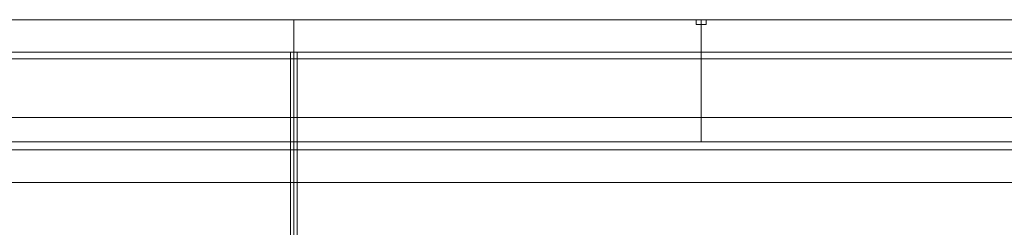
# Model space of a CAD drawing. Header units: millimetres. Extents: x -4738 to 65662, y -68080 to 6847.
# Tile 1036 of 1056: x 59043 to 59647, y -16728 to -16600. Entities that reach past the tile are written whole.
import ezdxf

# ---------------------------------------------------------------- set-up
doc = ezdxf.new("R2010")
doc.units = ezdxf.units.MM
doc.layers.add('superior_secador', color=7, linetype='Continuous', lineweight=0)

msp = doc.modelspace()

# ---------------------------------------------------------------- linework, layer by layer
at = {"layer": 'superior_secador'}
for p, q in [((40461.134, -16600), (60461.134, -16600)), ((58211.134, -16600), (59211.134, -16600)), ((58461.134, -16600), (59461.134, -16600)), ((59211.134, -16600), (59211.134, -19400)), ((59211.134, -16600), (60211.134, -16600)), ((59458.134, -16603), (59458.134, -16600)), ((59458.134, -16600), (59464.134, -16600)), ((59461.134, -16600), (59461.134, -16675)), ((59461.134, -16600), (60461.134, -16600)), ((59464.134, -16600), (59464.134, -16603)), ((59464.134, -16603), (59458.134, -16603)), ((60461.134, -16620), (40461.134, -16620)), ((59209.134, -19380), (59209.134, -16620)), ((59209.134, -16620), (59213.134, -16620)), ((59213.134, -16620), (59213.134, -19380)), ((60461.134, -16624), (40461.134, -16624)), ((40811.134, -16660), (60111.134, -16660)), ((40461.134, -16675), (60461.134, -16675)), ((59461.134, -16675), (58461.134, -16675)), ((60461.134, -16675), (59461.134, -16675)), ((60461.134, -16680), (40461.134, -16680)), ((60111.134, -16700), (40811.134, -16700))]:
    msp.add_line(p, q, dxfattribs=at)

doc.saveas('drawing.dxf')
